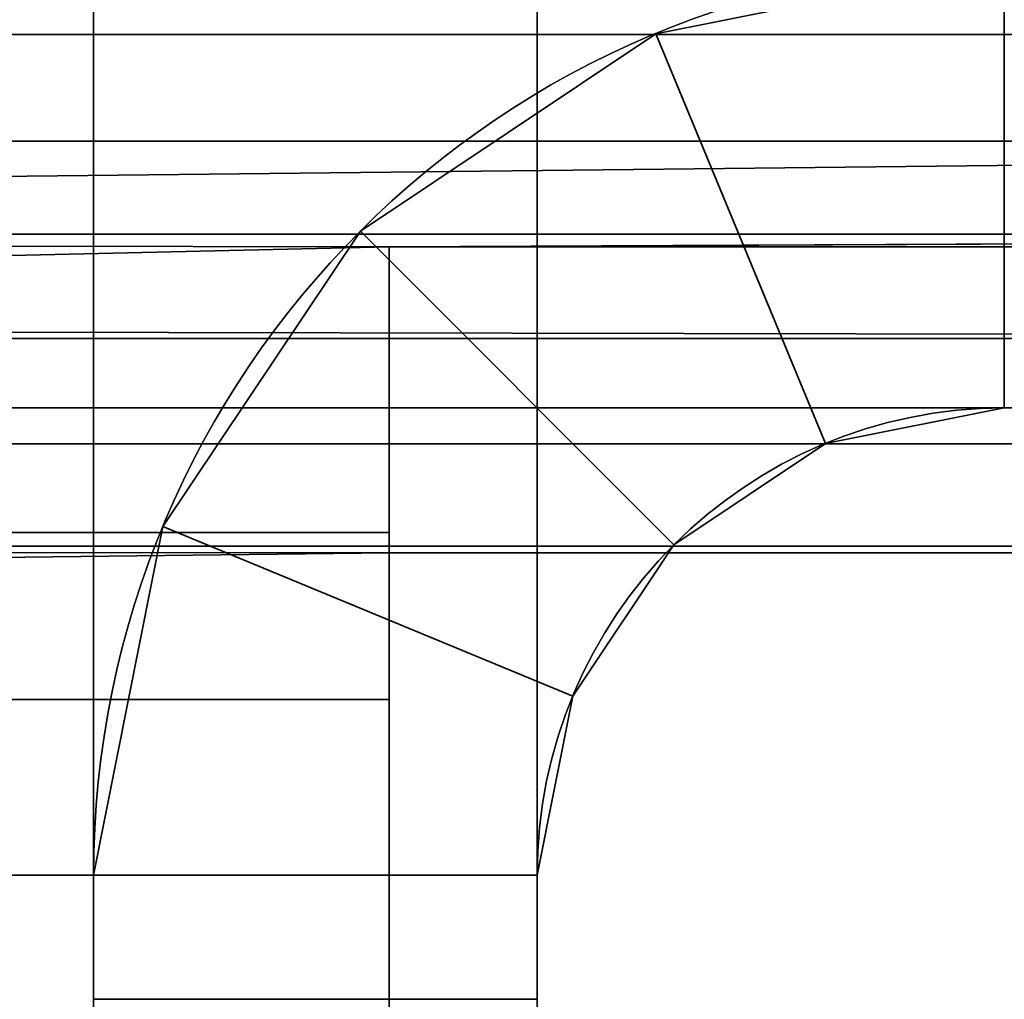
# Model space of a CAD drawing. Header units: millimetres. Extents: x -527 to 5177, y -116 to 161.
# Tile 623 of 656: x 1863.25 to 1866.58, y 25 to 28.31. Entities that reach past the tile are written whole.
import ezdxf

# ---------------------------------------------------------------- set-up
doc = ezdxf.new("R2010")
doc.units = ezdxf.units.MM
doc.layers.add('151', color=7, linetype='Continuous', true_color=0xffffff)

# ---------------------------------------------------------------- blocks, each defined once
blk = doc.blocks.new('UG_SURFACE_119')
at = {"layer": '151', "color": 252, "linetype": 'Continuous', "lineweight": 35}
for points in [[(1640.1666, 28.8, 2020.2501), (1421.8333, 26.8, 2020.2501), (1421.8333, 28.8, 2020.2501), (1875, 74.62, 2020.2501)], [(1808.5001, 28.8, 2020.2501), (1652.1667, 26.8, 2020.2501), (1652.1667, 28.8, 2020.2501), (1875, 74.62, 2020.2501)], [(1820.5, 28.8, 2021.75), (1820.5, 26.8, 2021.75), (1876.5, -26.22, 2021.75), (1876.5, 74.62, 2021.75)], [(1875, 74.62, 2020.2501), (1875, -26.22, 2020.2501), (1820.5, 26.8, 2020.2501), (1820.5, 28.8, 2020.2501)], [(1123.5, -26.22, 2021.75), (1876.5, -26.22, 2021.75), (1253.5, 26.8, 2021.75), (1241.5, 26.8, 2021.75)], [(1875, -26.22, 2020.2501), (1125, -26.22, 2020.2501), (1808.5001, 26.8, 2020.2501), (1820.5, 26.8, 2020.2501)], [(1409.8333, 26.8, 2021.75), (1253.5, 26.8, 2021.75), (1876.5, -26.22, 2021.75)], [(1876.5, -26.22, 2021.75), (1421.8333, 26.8, 2021.75), (1409.8333, 26.8, 2021.75)], [(1640.1666, 26.8, 2021.75), (1421.8333, 26.8, 2021.75), (1876.5, -26.22, 2021.75)], [(1876.5, -26.22, 2021.75), (1652.1667, 26.8, 2021.75), (1640.1666, 26.8, 2021.75)], [(1808.5001, 26.8, 2021.75), (1652.1667, 26.8, 2021.75), (1876.5, -26.22, 2021.75)], [(1876.5, -26.22, 2021.75), (1820.5, 26.8, 2021.75), (1808.5001, 26.8, 2021.75)]]:
    blk.add_3dface(points, dxfattribs=at)
blk = doc.blocks.new('UG_SURFACE_133')
at = {"layer": '151', "color": 41, "linetype": 'Continuous', "lineweight": 35}
for points in [[(1858.65, 23.15, 2003.9001), (1858.65, 141.15, 2003.9001), (1870.5, 141.15, 2015.7499), (1870.5, 115.3, 2015.7499)], [(1858.65, 23.15, 2003.9001), (1870.5, 115.3, 2015.7499), (1863, 31.5, 2008.25)]]:
    blk.add_3dface(points, dxfattribs=at)
blk = doc.blocks.new('UG_SURFACE_143')
at = {"layer": '151', "color": 41, "linetype": 'Continuous', "lineweight": 35}
for points in [[(1858.65, 23.15, -5.75), (1858.65, 141.15, -5.75), (1870.5, 141.15, -5.75), (1870.5, 115.3, -5.75)], [(1858.65, 23.15, -5.75), (1870.5, 115.3, -5.75), (1863, 31.5, -5.75)]]:
    blk.add_3dface(points, dxfattribs=at)
blk = doc.blocks.new('UG_SURFACE_164')
at = {"layer": '151', "color": 252, "linetype": 'Continuous', "lineweight": 35}
for points in [[(1822.7, 27.9021, 2019.3479), (1874, 27.9021, 2019.3479), (1874, 28.9013, 2020.0155), (1822.7, 28.9013, 2020.0155)], [(1822.7, 28.5, 2011.8301), (1874, 28.5, 2011.8301), (1874, 28.2628, 2010.6447), (1822.7, 28.2628, 2010.6447)], [(1822.7, 28.2628, 2010.6447), (1874, 28.2628, 2010.6447), (1874, 27.5876, 2009.6419), (1822.7, 27.5876, 2009.6419)], [(1874, 27.9021, 2019.3479), (1822.7, 27.9021, 2019.3479), (1822.7, 27.3376, 2018.5719)], [(1822.7, 27.3376, 2018.5719), (1874, 27.2345, 2018.3487), (1874, 27.9021, 2019.3479)], [(1822.7, 27.5876, 2009.6419), (1874, 27.5876, 2009.6419), (1864.5, 27.5451, 2009.6006)], [(1864.5, 27.5451, 2009.6006), (1822.7, 26.5785, 2008.9762), (1822.7, 27.5876, 2009.6419)], [(1874, 27.5876, 2009.6419), (1874, 27.5451, 2009.6006), (1864.5, 27.5451, 2009.6006)], [(1864.5, 27.5451, 2009.6006), (1864.5, 26.5785, 2008.9762), (1822.7, 26.5785, 2008.9762)], [(1864.5, 26.5785, 2008.9762), (1864.5, 27.5451, 2009.6006), (1864.5, 26.5102, 2010.6864), (1864.5, 26.0143, 2010.366)], [(1864.5, 26.5102, 2010.6864), (1864.5, 27.5451, 2009.6006), (1874, 27.5451, 2009.6006), (1874, 26.5102, 2010.6864)], [(1822.7, 27.3376, 2018.5719), (1820.2, 27.3376, 2018.5719), (1820.2, 27.2345, 2018.3487), (1874, 27.2345, 2018.3487)], [(1874, 27.2345, 2018.3487), (1820.2, 27.2345, 2018.3487), (1820.2, 27, 2017.17), (1874, 27, 2017.17)], [(1806.3, 27, 2015.1505), (1822.7, 27, 2015.1505), (1874, 27, 2017.17), (1820.2, 27, 2017.17)], [(1822.7, 27, 2015.1505), (1822.7, 27, 2011.8301), (1874, 27, 2011.8301), (1874, 27, 2017.17)], [(1822.7, 26.8783, 2011.2219), (1874, 26.8783, 2011.2219), (1874, 27, 2011.8301), (1822.7, 27, 2011.8301)], [(1822.7, 26.5319, 2010.7076), (1874, 26.5319, 2010.7076), (1874, 26.8783, 2011.2219), (1822.7, 26.8783, 2011.2219)], [(1822.7, 25.42, 2008.75), (1822.7, 26.5785, 2008.9762), (1864.5, 26.5785, 2008.9762), (1864.5, 25.42, 2008.75)], [(1864.5, 25.42, 2008.75), (1864.5, 26.5785, 2008.9762), (1864.5, 26.0143, 2010.366), (1864.5, 25.42, 2010.2501)], [(1864.5, 26.5102, 2010.6864), (1822.7, 26.5319, 2010.7076), (1822.7, 26.0143, 2010.366)], [(1864.5, 26.5102, 2010.6864), (1874, 26.5102, 2010.6864), (1874, 26.5319, 2010.7076), (1822.7, 26.5319, 2010.7076)], [(1822.7, 26.0143, 2010.366), (1864.5, 26.0143, 2010.366), (1864.5, 26.5102, 2010.6864)], [(1864.5, 26.0143, 2010.366), (1822.7, 26.0143, 2010.366), (1822.7, 25.42, 2010.2501), (1864.5, 25.42, 2010.2501)], [(1822.7, 25, 2008.75), (1822.7, 25.42, 2008.75), (1864.5, 25.42, 2008.75), (1864.5, 21.5, 2008.75)], [(1822.7, 25.42, 2010.2501), (1822.7, 25, 2010.2501), (1860, 17, 2010.2501), (1864.5, 21.5, 2010.2501)], [(1864.5, 21.5, 2010.2501), (1864.5, 25.42, 2010.2501), (1822.7, 25.42, 2010.2501)], [(1864.5, 25.42, 2010.2501), (1864.5, 21.5, 2010.2501), (1864.5, 21.5, 2008.75), (1864.5, 25.42, 2008.75)], [(1864.5, 21.5, 2008.75), (1637.9666, 25, 2008.75), (1640.4667, 25, 2008.75)], [(1637.9666, 25, 2008.75), (1864.5, 21.5, 2008.75), (1860, 17, 2008.75)], [(1864.5, 21.5, 2008.75), (1640.4667, 25, 2008.75), (1651.8667, 25, 2008.75)], [(1864.5, 21.5, 2008.75), (1651.8667, 25, 2008.75), (1654.3666, 25, 2008.75)], [(1654.3666, 25, 2008.75), (1806.3, 25, 2008.75), (1864.5, 21.5, 2008.75)], [(1864.5, 21.5, 2008.75), (1806.3, 25, 2008.75), (1808.8, 25, 2008.75)], [(1808.8, 25, 2008.75), (1820.2, 25, 2008.75), (1864.5, 21.5, 2008.75)], [(1820.2, 25, 2008.75), (1822.7, 25, 2008.75), (1864.5, 21.5, 2008.75)]]:
    blk.add_3dface(points, dxfattribs=at)
blk = doc.blocks.new('UG_SURFACE_165')
at = {"layer": '151', "color": 252, "linetype": 'Continuous', "lineweight": 35}
for points in [[(1865, 30, 62.55), (1865, 25, 62.55), (1863.5, 25, 62.55), (1863.5, 30, 62.55)], [(1865, 25, 73.95), (1865, 30, 73.95), (1863.5, 30, 73.95), (1863.5, 25, 73.95)], [(1865, 30, 1933.9499), (1863.5, 30, 1933.9499), (1863.5, 25, 1933.9499), (1865, 25, 1933.9499)], [(1863.5, 30, 1922.55), (1865, 30, 1922.55), (1865, 25, 1922.55), (1863.5, 25, 1922.55)], [(1865, 30, 1623.95), (1863.5, 30, 1623.95), (1863.5, 25, 1623.95), (1865, 25, 1623.95)], [(1865, 30, 1612.55), (1865, 25, 1612.55), (1863.5, 25, 1612.55), (1863.5, 30, 1612.55)], [(1865, 25, 1313.9499), (1865, 30, 1313.9499), (1863.5, 30, 1313.9499), (1863.5, 25, 1313.9499)], [(1865, 30, 1302.55), (1865, 25, 1302.55), (1863.5, 25, 1302.55), (1863.5, 30, 1302.55)], [(1865, 30, 1003.95), (1863.5, 30, 1003.95), (1863.5, 25, 1003.95), (1865, 25, 1003.95)], [(1865, 30, 992.55), (1865, 25, 992.55), (1863.5, 25, 992.55), (1863.5, 30, 992.55)], [(1865, 25, 693.95), (1865, 30, 693.95), (1863.5, 30, 693.95), (1863.5, 25, 693.95)], [(1865, 30, 682.55), (1865, 25, 682.55), (1863.5, 25, 682.55), (1863.5, 30, 682.55)], [(1865, 30, 372.55), (1865, 25, 372.55), (1863.5, 25, 372.55), (1863.5, 30, 372.55)], [(1863.5, 25, 73.95), (1863.5, 30, 62.55), (1863.5, 25, 62.55)], [(1863.5, 25, 73.95), (1863.5, 30, 73.95), (1863.5, 30, 62.55)], [(1863.5, 25, 383.95), (1863.5, 30, 372.55), (1863.5, 25, 372.55)], [(1863.5, 25, 383.95), (1863.5, 30, 383.95), (1863.5, 30, 372.55)], [(1863.5, 25, 693.95), (1863.5, 30, 682.55), (1863.5, 25, 682.55)], [(1863.5, 25, 693.95), (1863.5, 30, 693.95), (1863.5, 30, 682.55)], [(1863.5, 25, 1003.95), (1863.5, 30, 992.55), (1863.5, 25, 992.55)], [(1863.5, 25, 1003.95), (1863.5, 30, 1003.95), (1863.5, 30, 992.55)], [(1863.5, 25, 1313.9499), (1863.5, 30, 1313.9499), (1863.5, 30, 1302.55), (1863.5, 25, 1302.55)], [(1863.5, 25, 1623.95), (1863.5, 30, 1612.55), (1863.5, 25, 1612.55)], [(1863.5, 25, 1623.95), (1863.5, 30, 1623.95), (1863.5, 30, 1612.55)], [(1863.5, 25, 1933.9499), (1863.5, 30, 1933.9499), (1863.5, 30, 1922.55), (1863.5, 25, 1922.55)], [(1865, 30, 383.95), (1863.5, 30, 383.95), (1863.5, 25, 383.95), (1865, 25, 383.95)], [(1865, 25, 1922.55), (1865, 30, 1933.9499), (1865, 25, 1933.9499)], [(1865, 25, 1922.55), (1865, 30, 1922.55), (1865, 30, 1933.9499)], [(1865, 25, 682.55), (1865, 30, 682.55), (1865, 30, 693.95), (1865, 25, 693.95)], [(1865, 25, 1612.55), (1865, 30, 1623.95), (1865, 25, 1623.95)], [(1865, 25, 1612.55), (1865, 30, 1612.55), (1865, 30, 1623.95)], [(1865, 25, 372.55), (1865, 30, 383.95), (1865, 25, 383.95)], [(1865, 25, 372.55), (1865, 30, 372.55), (1865, 30, 383.95)], [(1865, 25, 1302.55), (1865, 30, 1313.9499), (1865, 25, 1313.9499)], [(1865, 25, 1302.55), (1865, 30, 1302.55), (1865, 30, 1313.9499)], [(1865, 25, 62.55), (1865, 30, 73.95), (1865, 25, 73.95)], [(1865, 25, 62.55), (1865, 30, 62.55), (1865, 30, 73.95)], [(1865, 25, 992.55), (1865, 30, 992.55), (1865, 30, 1003.95), (1865, 25, 1003.95)], [(1866.58, 28.5, 2006.2499), (1865.4014, 28.2655, 2006.2499), (1865.9754, 26.8797, 2006.2499), (1866.58, 27, 2006.2499)], [(1866.58, 28.5, 2006.2499), (1866.58, 28.5, 1936.45), (1865.4014, 28.2655, 1936.45), (1865.4014, 28.2655, 2006.2499)], [(1866.58, 27, -5.75), (1865.9754, 26.8797, -5.75), (1865.4014, 28.2655, -5.75), (1866.58, 28.5, -5.75)], [(1866.58, 28.5, 60.05), (1866.58, 28.5, -5.75), (1865.4014, 28.2655, -5.75), (1865.4014, 28.2655, 60.05)], [(1866.58, 28.5, 60.05), (1865.4014, 28.2655, 60.05), (1865.9754, 26.8797, 60.05), (1866.58, 27, 60.05)], [(1866.58, 27, 1936.45), (1865.9754, 26.8797, 1936.45), (1865.4014, 28.2655, 1936.45), (1866.58, 28.5, 1936.45)], [(1866.58, 28.5, 1920.05), (1865.4014, 28.2655, 1920.05), (1865.9754, 26.8797, 1920.05), (1866.58, 27, 1920.05)], [(1866.58, 28.5, 1920.05), (1866.58, 28.5, 1626.4499), (1865.4014, 28.2655, 1626.4499), (1865.4014, 28.2655, 1920.05)], [(1866.58, 27, 1626.4499), (1865.9754, 26.8797, 1626.4499), (1865.4014, 28.2655, 1626.4499), (1866.58, 28.5, 1626.4499)], [(1866.58, 28.5, 1610.05), (1865.4014, 28.2655, 1610.05), (1865.9754, 26.8797, 1610.05), (1866.58, 27, 1610.05)], [(1866.58, 28.5, 1610.05), (1866.58, 28.5, 1316.45), (1865.4014, 28.2655, 1316.45), (1865.4014, 28.2655, 1610.05)], [(1866.58, 27, 1316.45), (1865.9754, 26.8797, 1316.45), (1865.4014, 28.2655, 1316.45), (1866.58, 28.5, 1316.45)], [(1866.58, 28.5, 1300.05), (1865.4014, 28.2655, 1300.05), (1865.9754, 26.8797, 1300.05), (1866.58, 27, 1300.05)], [(1866.58, 28.5, 1300.05), (1866.58, 28.5, 1006.4501), (1865.4014, 28.2655, 1006.4501), (1865.4014, 28.2655, 1300.05)], [(1866.58, 27, 1006.4501), (1865.9754, 26.8797, 1006.4501), (1865.4014, 28.2655, 1006.4501), (1866.58, 28.5, 1006.4501)], [(1866.58, 28.5, 990.05), (1865.4014, 28.2655, 990.05), (1865.9754, 26.8797, 990.05), (1866.58, 27, 990.05)], [(1866.58, 28.5, 990.05), (1866.58, 28.5, 696.45), (1865.4014, 28.2655, 696.45), (1865.4014, 28.2655, 990.05)], [(1866.58, 27, 696.45), (1865.9754, 26.8797, 696.45), (1865.4014, 28.2655, 696.45), (1866.58, 28.5, 696.45)], [(1866.58, 28.5, 680.05), (1865.4014, 28.2655, 680.05), (1865.9754, 26.8797, 680.05), (1866.58, 27, 680.05)], [(1866.58, 28.5, 680.05), (1866.58, 28.5, 386.45), (1865.4014, 28.2655, 386.45), (1865.4014, 28.2655, 680.05)], [(1866.58, 27, 386.45), (1865.9754, 26.8797, 386.45), (1865.4014, 28.2655, 386.45), (1866.58, 28.5, 386.45)], [(1866.58, 28.5, 370.05), (1866.58, 28.5, 76.45), (1865.4014, 28.2655, 76.45), (1865.4014, 28.2655, 370.05)], [(1866.58, 27, 76.45), (1865.9754, 26.8797, 76.45), (1865.4014, 28.2655, 76.45), (1866.58, 28.5, 76.45)], [(1866.58, 28.5, 370.05), (1865.4014, 28.2655, 370.05), (1865.9754, 26.8797, 370.05), (1866.58, 27, 370.05)], [(1865.4628, 26.5372, 2006.2499), (1865.9754, 26.8797, 2006.2499), (1865.4014, 28.2655, 2006.2499), (1864.4021, 27.5979, 2006.2499)], [(1865.4014, 28.2655, 2006.2499), (1865.4014, 28.2655, 1936.45), (1864.4021, 27.5979, 1936.45), (1864.4021, 27.5979, 2006.2499)], [(1864.4021, 27.5979, -5.75), (1865.4014, 28.2655, -5.75), (1865.9754, 26.8797, -5.75), (1865.4628, 26.5372, -5.75)], [(1865.4014, 28.2655, 60.05), (1865.4014, 28.2655, -5.75), (1864.4021, 27.5979, -5.75), (1864.4021, 27.5979, 60.05)], [(1865.4628, 26.5372, 60.05), (1865.9754, 26.8797, 60.05), (1865.4014, 28.2655, 60.05), (1864.4021, 27.5979, 60.05)], [(1864.4021, 27.5979, 1936.45), (1865.4014, 28.2655, 1936.45), (1865.9754, 26.8797, 1936.45), (1865.4628, 26.5372, 1936.45)], [(1865.4628, 26.5372, 1920.05), (1865.9754, 26.8797, 1920.05), (1865.4014, 28.2655, 1920.05), (1864.4021, 27.5979, 1920.05)], [(1865.4014, 28.2655, 1920.05), (1865.4014, 28.2655, 1626.4499), (1864.4021, 27.5979, 1626.4499), (1864.4021, 27.5979, 1920.05)], [(1864.4021, 27.5979, 1626.4499), (1865.4014, 28.2655, 1626.4499), (1865.9754, 26.8797, 1626.4499), (1865.4628, 26.5372, 1626.4499)], [(1865.4628, 26.5372, 1610.05), (1865.9754, 26.8797, 1610.05), (1865.4014, 28.2655, 1610.05), (1864.4021, 27.5979, 1610.05)], [(1865.4014, 28.2655, 1610.05), (1865.4014, 28.2655, 1316.45), (1864.4021, 27.5979, 1316.45), (1864.4021, 27.5979, 1610.05)], [(1864.4021, 27.5979, 1316.45), (1865.4014, 28.2655, 1316.45), (1865.9754, 26.8797, 1316.45), (1865.4628, 26.5372, 1316.45)], [(1865.4628, 26.5372, 1300.05), (1865.9754, 26.8797, 1300.05), (1865.4014, 28.2655, 1300.05), (1864.4021, 27.5979, 1300.05)], [(1865.4014, 28.2655, 1300.05), (1865.4014, 28.2655, 1006.4501), (1864.4021, 27.5979, 1006.4501), (1864.4021, 27.5979, 1300.05)], [(1864.4021, 27.5979, 1006.4501), (1865.4014, 28.2655, 1006.4501), (1865.9754, 26.8797, 1006.4501), (1865.4628, 26.5372, 1006.4501)], [(1865.4628, 26.5372, 990.05), (1865.9754, 26.8797, 990.05), (1865.4014, 28.2655, 990.05), (1864.4021, 27.5979, 990.05)], [(1865.4014, 28.2655, 990.05), (1865.4014, 28.2655, 696.45), (1864.4021, 27.5979, 696.45), (1864.4021, 27.5979, 990.05)], [(1864.4021, 27.5979, 696.45), (1865.4014, 28.2655, 696.45), (1865.9754, 26.8797, 696.45), (1865.4628, 26.5372, 696.45)], [(1865.4628, 26.5372, 680.05), (1865.9754, 26.8797, 680.05), (1865.4014, 28.2655, 680.05), (1864.4021, 27.5979, 680.05)], [(1865.4014, 28.2655, 680.05), (1865.4014, 28.2655, 386.45), (1864.4021, 27.5979, 386.45), (1864.4021, 27.5979, 680.05)], [(1864.4021, 27.5979, 386.45), (1865.4014, 28.2655, 386.45), (1865.9754, 26.8797, 386.45), (1865.4628, 26.5372, 386.45)], [(1865.4014, 28.2655, 370.05), (1865.4014, 28.2655, 76.45), (1864.4021, 27.5979, 76.45), (1864.4021, 27.5979, 370.05)], [(1864.4021, 27.5979, 76.45), (1865.4014, 28.2655, 76.45), (1865.9754, 26.8797, 76.45), (1865.4628, 26.5372, 76.45)], [(1865.4628, 26.5372, 370.05), (1865.9754, 26.8797, 370.05), (1865.4014, 28.2655, 370.05), (1864.4021, 27.5979, 370.05)], [(1864.4021, 27.5979, 2006.2499), (1863.7345, 26.5987, 2006.2499), (1865.1203, 26.0246, 2006.2499), (1865.4628, 26.5372, 2006.2499)], [(1864.4021, 27.5979, 2006.2499), (1864.4021, 27.5979, 1936.45), (1863.7345, 26.5987, 1936.45), (1863.7345, 26.5987, 2006.2499)], [(1865.4628, 26.5372, -5.75), (1865.1203, 26.0246, -5.75), (1863.7345, 26.5987, -5.75), (1864.4021, 27.5979, -5.75)], [(1864.4021, 27.5979, 60.05), (1864.4021, 27.5979, -5.75), (1863.7345, 26.5987, -5.75), (1863.7345, 26.5987, 60.05)], [(1864.4021, 27.5979, 60.05), (1863.7345, 26.5987, 60.05), (1865.1203, 26.0246, 60.05), (1865.4628, 26.5372, 60.05)], [(1865.4628, 26.5372, 1936.45), (1865.1203, 26.0246, 1936.45), (1863.7345, 26.5987, 1936.45), (1864.4021, 27.5979, 1936.45)], [(1864.4021, 27.5979, 1920.05), (1863.7345, 26.5987, 1920.05), (1865.1203, 26.0246, 1920.05), (1865.4628, 26.5372, 1920.05)], [(1864.4021, 27.5979, 1920.05), (1864.4021, 27.5979, 1626.4499), (1863.7345, 26.5987, 1626.4499), (1863.7345, 26.5987, 1920.05)], [(1865.4628, 26.5372, 1626.4499), (1865.1203, 26.0246, 1626.4499), (1863.7345, 26.5987, 1626.4499), (1864.4021, 27.5979, 1626.4499)], [(1864.4021, 27.5979, 1610.05), (1863.7345, 26.5987, 1610.05), (1865.1203, 26.0246, 1610.05), (1865.4628, 26.5372, 1610.05)], [(1864.4021, 27.5979, 1610.05), (1864.4021, 27.5979, 1316.45), (1863.7345, 26.5987, 1316.45), (1863.7345, 26.5987, 1610.05)], [(1865.4628, 26.5372, 1316.45), (1865.1203, 26.0246, 1316.45), (1863.7345, 26.5987, 1316.45), (1864.4021, 27.5979, 1316.45)], [(1864.4021, 27.5979, 1300.05), (1863.7345, 26.5987, 1300.05), (1865.1203, 26.0246, 1300.05), (1865.4628, 26.5372, 1300.05)], [(1864.4021, 27.5979, 1300.05), (1864.4021, 27.5979, 1006.4501), (1863.7345, 26.5987, 1006.4501), (1863.7345, 26.5987, 1300.05)], [(1865.4628, 26.5372, 1006.4501), (1865.1203, 26.0246, 1006.4501), (1863.7345, 26.5987, 1006.4501), (1864.4021, 27.5979, 1006.4501)], [(1864.4021, 27.5979, 990.05), (1863.7345, 26.5987, 990.05), (1865.1203, 26.0246, 990.05), (1865.4628, 26.5372, 990.05)], [(1864.4021, 27.5979, 990.05), (1864.4021, 27.5979, 696.45), (1863.7345, 26.5987, 696.45), (1863.7345, 26.5987, 990.05)], [(1865.4628, 26.5372, 696.45), (1865.1203, 26.0246, 696.45), (1863.7345, 26.5987, 696.45), (1864.4021, 27.5979, 696.45)], [(1864.4021, 27.5979, 680.05), (1863.7345, 26.5987, 680.05), (1865.1203, 26.0246, 680.05), (1865.4628, 26.5372, 680.05)], [(1864.4021, 27.5979, 680.05), (1864.4021, 27.5979, 386.45), (1863.7345, 26.5987, 386.45), (1863.7345, 26.5987, 680.05)], [(1865.4628, 26.5372, 386.45), (1865.1203, 26.0246, 386.45), (1863.7345, 26.5987, 386.45), (1864.4021, 27.5979, 386.45)], [(1864.4021, 27.5979, 370.05), (1864.4021, 27.5979, 76.45), (1863.7345, 26.5987, 76.45), (1863.7345, 26.5987, 370.05)], [(1865.4628, 26.5372, 76.45), (1865.1203, 26.0246, 76.45), (1863.7345, 26.5987, 76.45), (1864.4021, 27.5979, 76.45)], [(1864.4021, 27.5979, 370.05), (1863.7345, 26.5987, 370.05), (1865.1203, 26.0246, 370.05), (1865.4628, 26.5372, 370.05)], [(1865.9754, 26.8797, 2006.2499), (1865.9754, 26.8797, 1936.45), (1866.58, 27, 1936.45), (1866.58, 27, 2006.2499)], [(1865.9754, 26.8797, 60.05), (1865.9754, 26.8797, -5.75), (1866.58, 27, -5.75), (1866.58, 27, 60.05)], [(1865.9754, 26.8797, 1920.05), (1865.9754, 26.8797, 1626.4499), (1866.58, 27, 1626.4499), (1866.58, 27, 1920.05)], [(1865.9754, 26.8797, 1610.05), (1865.9754, 26.8797, 1316.45), (1866.58, 27, 1316.45), (1866.58, 27, 1610.05)], [(1865.9754, 26.8797, 1300.05), (1865.9754, 26.8797, 1006.4501), (1866.58, 27, 1006.4501), (1866.58, 27, 1300.05)], [(1865.9754, 26.8797, 990.05), (1865.9754, 26.8797, 696.45), (1866.58, 27, 696.45), (1866.58, 27, 990.05)], [(1865.9754, 26.8797, 680.05), (1865.9754, 26.8797, 386.45), (1866.58, 27, 386.45), (1866.58, 27, 680.05)], [(1865.9754, 26.8797, 370.05), (1865.9754, 26.8797, 76.45), (1866.58, 27, 76.45), (1866.58, 27, 370.05)], [(1865.4628, 26.5372, 2006.2499), (1865.4628, 26.5372, 1936.45), (1865.9754, 26.8797, 1936.45), (1865.9754, 26.8797, 2006.2499)], [(1865.4628, 26.5372, 60.05), (1865.4628, 26.5372, -5.75), (1865.9754, 26.8797, -5.75), (1865.9754, 26.8797, 60.05)], [(1865.4628, 26.5372, 1920.05), (1865.4628, 26.5372, 1626.4499), (1865.9754, 26.8797, 1626.4499), (1865.9754, 26.8797, 1920.05)], [(1865.4628, 26.5372, 1610.05), (1865.4628, 26.5372, 1316.45), (1865.9754, 26.8797, 1316.45), (1865.9754, 26.8797, 1610.05)], [(1865.4628, 26.5372, 1300.05), (1865.4628, 26.5372, 1006.4501), (1865.9754, 26.8797, 1006.4501), (1865.9754, 26.8797, 1300.05)], [(1865.4628, 26.5372, 990.05), (1865.4628, 26.5372, 696.45), (1865.9754, 26.8797, 696.45), (1865.9754, 26.8797, 990.05)], [(1865.4628, 26.5372, 680.05), (1865.4628, 26.5372, 386.45), (1865.9754, 26.8797, 386.45), (1865.9754, 26.8797, 680.05)], [(1865.4628, 26.5372, 370.05), (1865.4628, 26.5372, 76.45), (1865.9754, 26.8797, 76.45), (1865.9754, 26.8797, 370.05)], [(1865, 25.42, 2006.2499), (1865.1203, 26.0246, 2006.2499), (1863.7345, 26.5987, 2006.2499), (1863.5, 25.42, 2006.2499)], [(1863.7345, 26.5987, 2006.2499), (1863.7345, 26.5987, 1936.45), (1863.5, 25.42, 1936.45), (1863.5, 25.42, 2006.2499)], [(1863.5, 25.42, -5.75), (1863.7345, 26.5987, -5.75), (1865.1203, 26.0246, -5.75), (1865, 25.42, -5.75)], [(1863.7345, 26.5987, 60.05), (1863.7345, 26.5987, -5.75), (1863.5, 25.42, -5.75), (1863.5, 25.42, 60.05)], [(1865, 25.42, 60.05), (1865.1203, 26.0246, 60.05), (1863.7345, 26.5987, 60.05), (1863.5, 25.42, 60.05)], [(1863.5, 25.42, 1936.45), (1863.7345, 26.5987, 1936.45), (1865.1203, 26.0246, 1936.45), (1865, 25.42, 1936.45)], [(1865, 25.42, 1920.05), (1865.1203, 26.0246, 1920.05), (1863.7345, 26.5987, 1920.05), (1863.5, 25.42, 1920.05)], [(1863.7345, 26.5987, 1920.05), (1863.7345, 26.5987, 1626.4499), (1863.5, 25.42, 1626.4499), (1863.5, 25.42, 1920.05)], [(1863.5, 25.42, 1626.4499), (1863.7345, 26.5987, 1626.4499), (1865.1203, 26.0246, 1626.4499), (1865, 25.42, 1626.4499)], [(1865, 25.42, 1610.05), (1865.1203, 26.0246, 1610.05), (1863.7345, 26.5987, 1610.05), (1863.5, 25.42, 1610.05)], [(1863.7345, 26.5987, 1610.05), (1863.7345, 26.5987, 1316.45), (1863.5, 25.42, 1316.45), (1863.5, 25.42, 1610.05)], [(1863.5, 25.42, 1316.45), (1863.7345, 26.5987, 1316.45), (1865.1203, 26.0246, 1316.45), (1865, 25.42, 1316.45)], [(1865, 25.42, 1300.05), (1865.1203, 26.0246, 1300.05), (1863.7345, 26.5987, 1300.05), (1863.5, 25.42, 1300.05)], [(1863.7345, 26.5987, 1300.05), (1863.7345, 26.5987, 1006.4501), (1863.5, 25.42, 1006.4501), (1863.5, 25.42, 1300.05)], [(1863.5, 25.42, 1006.4501), (1863.7345, 26.5987, 1006.4501), (1865.1203, 26.0246, 1006.4501), (1865, 25.42, 1006.4501)], [(1865, 25.42, 990.05), (1865.1203, 26.0246, 990.05), (1863.7345, 26.5987, 990.05), (1863.5, 25.42, 990.05)], [(1863.7345, 26.5987, 990.05), (1863.7345, 26.5987, 696.45), (1863.5, 25.42, 696.45), (1863.5, 25.42, 990.05)], [(1863.5, 25.42, 696.45), (1863.7345, 26.5987, 696.45), (1865.1203, 26.0246, 696.45), (1865, 25.42, 696.45)], [(1865, 25.42, 680.05), (1865.1203, 26.0246, 680.05), (1863.7345, 26.5987, 680.05), (1863.5, 25.42, 680.05)], [(1863.7345, 26.5987, 680.05), (1863.7345, 26.5987, 386.45), (1863.5, 25.42, 386.45), (1863.5, 25.42, 680.05)], [(1863.5, 25.42, 386.45), (1863.7345, 26.5987, 386.45), (1865.1203, 26.0246, 386.45), (1865, 25.42, 386.45)], [(1863.7345, 26.5987, 370.05), (1863.7345, 26.5987, 76.45), (1863.5, 25.42, 76.45), (1863.5, 25.42, 370.05)], [(1863.5, 25.42, 76.45), (1863.7345, 26.5987, 76.45), (1865.1203, 26.0246, 76.45), (1865, 25.42, 76.45)], [(1865, 25.42, 370.05), (1865.1203, 26.0246, 370.05), (1863.7345, 26.5987, 370.05), (1863.5, 25.42, 370.05)], [(1865.1203, 26.0246, 2006.2499), (1865.1203, 26.0246, 1936.45), (1865.4628, 26.5372, 1936.45), (1865.4628, 26.5372, 2006.2499)], [(1865.1203, 26.0246, 60.05), (1865.1203, 26.0246, -5.75), (1865.4628, 26.5372, -5.75), (1865.4628, 26.5372, 60.05)], [(1865.1203, 26.0246, 1920.05), (1865.1203, 26.0246, 1626.4499), (1865.4628, 26.5372, 1626.4499), (1865.4628, 26.5372, 1920.05)], [(1865.1203, 26.0246, 1610.05), (1865.1203, 26.0246, 1316.45), (1865.4628, 26.5372, 1316.45), (1865.4628, 26.5372, 1610.05)], [(1865.1203, 26.0246, 1300.05), (1865.1203, 26.0246, 1006.4501), (1865.4628, 26.5372, 1006.4501), (1865.4628, 26.5372, 1300.05)], [(1865.1203, 26.0246, 990.05), (1865.1203, 26.0246, 696.45), (1865.4628, 26.5372, 696.45), (1865.4628, 26.5372, 990.05)], [(1865.1203, 26.0246, 680.05), (1865.1203, 26.0246, 386.45), (1865.4628, 26.5372, 386.45), (1865.4628, 26.5372, 680.05)], [(1865.1203, 26.0246, 370.05), (1865.1203, 26.0246, 76.45), (1865.4628, 26.5372, 76.45), (1865.4628, 26.5372, 370.05)], [(1865, 25.42, 2006.2499), (1865, 25.42, 1936.45), (1865.1203, 26.0246, 1936.45), (1865.1203, 26.0246, 2006.2499)], [(1865, 25.42, 60.05), (1865, 25.42, -5.75), (1865.1203, 26.0246, -5.75), (1865.1203, 26.0246, 60.05)], [(1865, 25.42, 1920.05), (1865, 25.42, 1626.4499), (1865.1203, 26.0246, 1626.4499), (1865.1203, 26.0246, 1920.05)], [(1865, 25.42, 1610.05), (1865, 25.42, 1316.45), (1865.1203, 26.0246, 1316.45), (1865.1203, 26.0246, 1610.05)], [(1865, 25.42, 1300.05), (1865, 25.42, 1006.4501), (1865.1203, 26.0246, 1006.4501), (1865.1203, 26.0246, 1300.05)], [(1865, 25.42, 990.05), (1865, 25.42, 696.45), (1865.1203, 26.0246, 696.45), (1865.1203, 26.0246, 990.05)], [(1865, 25.42, 680.05), (1865, 25.42, 386.45), (1865.1203, 26.0246, 386.45), (1865.1203, 26.0246, 680.05)], [(1865, 25.42, 370.05), (1865, 25.42, 76.45), (1865.1203, 26.0246, 76.45), (1865.1203, 26.0246, 370.05)], [(1863.5, 25.42, 2006.2499), (1863.5, 17, 2006.2499), (1865, 17, 2006.2499), (1865, 25.42, 2006.2499)], [(1865, 25.42, -5.75), (1865, 17, -5.75), (1863.5, 17, -5.75), (1863.5, 25.42, -5.75)], [(1863.5, 25.42, 60.05), (1863.5, 25, 60.05), (1865, 25, 60.05), (1865, 25.42, 60.05)], [(1865, 25.42, 1936.45), (1865, 25, 1936.45), (1863.5, 25, 1936.45), (1863.5, 25.42, 1936.45)], [(1863.5, 25.42, 1920.05), (1863.5, 25, 1920.05), (1865, 25, 1920.05), (1865, 25.42, 1920.05)], [(1865, 25.42, 1626.4499), (1865, 25, 1626.4499), (1863.5, 25, 1626.4499), (1863.5, 25.42, 1626.4499)], [(1863.5, 25.42, 1610.05), (1863.5, 25, 1610.05), (1865, 25, 1610.05), (1865, 25.42, 1610.05)], [(1865, 25.42, 1316.45), (1865, 25, 1316.45), (1863.5, 25, 1316.45), (1863.5, 25.42, 1316.45)], [(1863.5, 25.42, 1300.05), (1863.5, 25, 1300.05), (1865, 25, 1300.05), (1865, 25.42, 1300.05)], [(1865, 25.42, 1006.4501), (1865, 25, 1006.4501), (1863.5, 25, 1006.4501), (1863.5, 25.42, 1006.4501)], [(1863.5, 25.42, 990.05), (1863.5, 25, 990.05), (1865, 25, 990.05), (1865, 25.42, 990.05)], [(1865, 25.42, 696.45), (1865, 25, 696.45), (1863.5, 25, 696.45), (1863.5, 25.42, 696.45)], [(1863.5, 25.42, 680.05), (1863.5, 25, 680.05), (1865, 25, 680.05), (1865, 25.42, 680.05)], [(1865, 25.42, 386.45), (1865, 25, 386.45), (1863.5, 25, 386.45), (1863.5, 25.42, 386.45)], [(1865, 25.42, 76.45), (1865, 25, 76.45), (1863.5, 25, 76.45), (1863.5, 25.42, 76.45)], [(1863.5, 25.42, 370.05), (1863.5, 25, 370.05), (1865, 25, 370.05), (1865, 25.42, 370.05)], [(1863.5, 25, 60.05), (1863.5, 25.42, 60.05), (1863.5, 25.42, -5.75), (1863.5, 17, -5.75)], [(1863.5, 25, 370.05), (1863.5, 25.42, 76.45), (1863.5, 25, 76.45)], [(1863.5, 25, 370.05), (1863.5, 25.42, 370.05), (1863.5, 25.42, 76.45)], [(1863.5, 25, 680.05), (1863.5, 25.42, 386.45), (1863.5, 25, 386.45)], [(1863.5, 25, 680.05), (1863.5, 25.42, 680.05), (1863.5, 25.42, 386.45)], [(1863.5, 25, 990.05), (1863.5, 25.42, 696.45), (1863.5, 25, 696.45)], [(1863.5, 25, 1300.05), (1863.5, 25.42, 1006.4501), (1863.5, 25, 1006.4501)], [(1863.5, 25, 990.05), (1863.5, 25.42, 990.05), (1863.5, 25.42, 696.45)], [(1863.5, 25, 1300.05), (1863.5, 25.42, 1300.05), (1863.5, 25.42, 1006.4501)], [(1863.5, 25, 1610.05), (1863.5, 25.42, 1316.45), (1863.5, 17, 2006.2499)], [(1863.5, 25.42, 1316.45), (1863.5, 25, 1316.45), (1863.5, 17, 2006.2499)], [(1863.5, 25, 1610.05), (1863.5, 25.42, 1610.05), (1863.5, 25.42, 1316.45)], [(1863.5, 25, 1920.05), (1863.5, 25.42, 1626.4499), (1863.5, 17, 2006.2499)], [(1863.5, 25.42, 1626.4499), (1863.5, 25, 1626.4499), (1863.5, 17, 2006.2499)], [(1863.5, 25, 1920.05), (1863.5, 25.42, 1920.05), (1863.5, 25.42, 1626.4499)], [(1863.5, 17, 2006.2499), (1863.5, 25.42, 2006.2499), (1863.5, 25.42, 1936.45), (1863.5, 25, 1936.45)], [(1865, 25, 696.45), (1865, 25.42, 990.05), (1865, 25, 990.05)], [(1865, 25, 696.45), (1865, 25.42, 696.45), (1865, 25.42, 990.05)], [(1865, 25, 1936.45), (1865, 25.42, 1936.45), (1865, 25.42, 2006.2499), (1865, 17, 2006.2499)], [(1865, 25, 1626.4499), (1865, 25.42, 1920.05), (1865, 25, 1920.05)], [(1865, 25, 386.45), (1865, 25.42, 680.05), (1865, 17, -5.75)], [(1865, 25.42, 680.05), (1865, 25, 680.05), (1865, 17, -5.75)], [(1865, 25, 1626.4499), (1865, 25.42, 1626.4499), (1865, 25.42, 1920.05)], [(1865, 25, 1316.45), (1865, 25.42, 1610.05), (1865, 25, 1610.05)], [(1865, 25, 386.45), (1865, 25.42, 386.45), (1865, 25.42, 680.05)], [(1865, 25, 1006.4501), (1865, 25.42, 1300.05), (1865, 25, 1300.05)], [(1865, 25, 76.45), (1865, 25.42, 370.05), (1865, 17, -5.75)], [(1865, 25.42, 370.05), (1865, 25, 370.05), (1865, 17, -5.75)], [(1865, 25, 1316.45), (1865, 25.42, 1316.45), (1865, 25.42, 1610.05)], [(1865, 25, 76.45), (1865, 25.42, 76.45), (1865, 25.42, 370.05)], [(1865, 25, 1006.4501), (1865, 25.42, 1006.4501), (1865, 25.42, 1300.05)], [(1865, 17, -5.75), (1865, 25.42, -5.75), (1865, 25.42, 60.05), (1865, 25, 60.05)], [(1863.5, 25, 60.05), (1863.5, 25, 62.55), (1865, 25, 62.55), (1865, 25, 60.05)], [(1863.5, 25, 73.95), (1863.5, 25, 76.45), (1865, 25, 76.45), (1865, 25, 73.95)], [(1863.5, 25, 1933.9499), (1863.5, 25, 1936.45), (1865, 25, 1936.45), (1865, 25, 1933.9499)], [(1863.5, 25, 1920.05), (1863.5, 25, 1922.55), (1865, 25, 1922.55), (1865, 25, 1920.05)], [(1863.5, 25, 1623.95), (1863.5, 25, 1626.4499), (1865, 25, 1626.4499), (1865, 25, 1623.95)], [(1863.5, 25, 1610.05), (1863.5, 25, 1612.55), (1865, 25, 1612.55), (1865, 25, 1610.05)], [(1863.5, 25, 1313.9499), (1863.5, 25, 1316.45), (1865, 25, 1316.45), (1865, 25, 1313.9499)], [(1863.5, 25, 1300.05), (1863.5, 25, 1302.55), (1865, 25, 1302.55), (1865, 25, 1300.05)], [(1863.5, 25, 1003.95), (1863.5, 25, 1006.4501), (1865, 25, 1006.4501), (1865, 25, 1003.95)], [(1863.5, 25, 990.05), (1863.5, 25, 992.55), (1865, 25, 992.55), (1865, 25, 990.05)], [(1863.5, 25, 693.95), (1863.5, 25, 696.45), (1865, 25, 696.45), (1865, 25, 693.95)], [(1863.5, 25, 680.05), (1863.5, 25, 682.55), (1865, 25, 682.55), (1865, 25, 680.05)], [(1863.5, 25, 370.05), (1863.5, 25, 372.55), (1865, 25, 372.55), (1865, 25, 370.05)], [(1863.5, 17, -5.75), (1863.5, 25, 76.45), (1863.5, 25, 73.95)], [(1863.5, 25, 73.95), (1863.5, 25, 62.55), (1863.5, 17, -5.75)], [(1863.5, 25, 62.55), (1863.5, 25, 60.05), (1863.5, 17, -5.75)], [(1863.5, 17, -5.75), (1863.5, 25, 372.55), (1863.5, 25, 370.05)], [(1863.5, 17, -5.75), (1863.5, 25, 383.95), (1863.5, 25, 372.55)], [(1863.5, 25, 370.05), (1863.5, 25, 76.45), (1863.5, 17, -5.75)], [(1863.5, 17, -5.75), (1863.5, 25, 386.45), (1863.5, 25, 383.95)], [(1863.5, 17, -5.75), (1863.5, 25, 682.55), (1863.5, 25, 680.05)], [(1863.5, 17, -5.75), (1863.5, 25, 992.55), (1863.5, 25, 990.05)], [(1863.5, 17, -5.75), (1863.5, 25, 693.95), (1863.5, 25, 682.55)], [(1863.5, 25, 680.05), (1863.5, 25, 386.45), (1863.5, 17, -5.75)], [(1863.5, 17, -5.75), (1863.5, 25, 1003.95), (1863.5, 25, 992.55)], [(1863.5, 25, 990.05), (1863.5, 25, 696.45), (1863.5, 17, -5.75)], [(1863.5, 17, -5.75), (1863.5, 25, 696.45), (1863.5, 25, 693.95)], [(1863.5, 17, -5.75), (1863.5, 25, 1006.4501), (1863.5, 25, 1003.95)], [(1863.5, 17, -5.75), (1863.5, 25, 1300.05), (1863.5, 25, 1006.4501)], [(1863.5, 17, -5.75), (1863.5, 25, 1302.55), (1863.5, 25, 1300.05)], [(1863.5, 17, -5.75), (1863.5, 25, 1313.9499), (1863.5, 25, 1302.55)], [(1863.5, 17, 2006.2499), (1863.5, 25, 1623.95), (1863.5, 25, 1612.55)], [(1863.5, 17, 2006.2499), (1863.5, 25, 1626.4499), (1863.5, 25, 1623.95)], [(1863.5, 25, 1612.55), (1863.5, 25, 1610.05), (1863.5, 17, 2006.2499)], [(1863.5, 17, -5.75), (1863.5, 17, 2006.2499), (1863.5, 25, 1316.45), (1863.5, 25, 1313.9499)], [(1863.5, 17, 2006.2499), (1863.5, 25, 1922.55), (1863.5, 25, 1920.05)], [(1863.5, 17, 2006.2499), (1863.5, 25, 1936.45), (1863.5, 25, 1933.9499)], [(1863.5, 25, 1933.9499), (1863.5, 25, 1922.55), (1863.5, 17, 2006.2499)], [(1863.5, 25, 383.95), (1863.5, 25, 386.45), (1865, 25, 386.45), (1865, 25, 383.95)], [(1865, 17, 2006.2499), (1865, 25, 693.95), (1865, 25, 696.45)], [(1865, 17, 2006.2499), (1865, 25, 1920.05), (1865, 25, 1922.55)], [(1865, 17, 2006.2499), (1865, 25, 682.55), (1865, 25, 693.95)], [(1865, 25, 696.45), (1865, 25, 990.05), (1865, 17, 2006.2499)], [(1865, 25, 1922.55), (1865, 25, 1933.9499), (1865, 17, 2006.2499)], [(1865, 25, 1933.9499), (1865, 25, 1936.45), (1865, 17, 2006.2499)], [(1865, 17, 2006.2499), (1865, 25, 1623.95), (1865, 25, 1626.4499)], [(1865, 17, 2006.2499), (1865, 25, 1313.9499), (1865, 25, 1316.45)], [(1865, 25, 990.05), (1865, 25, 992.55), (1865, 17, 2006.2499)], [(1865, 17, 2006.2499), (1865, 25, 1612.55), (1865, 25, 1623.95)], [(1865, 25, 1626.4499), (1865, 25, 1920.05), (1865, 17, 2006.2499)], [(1865, 17, 2006.2499), (1865, 25, 1302.55), (1865, 25, 1313.9499)], [(1865, 25, 1316.45), (1865, 25, 1610.05), (1865, 17, 2006.2499)], [(1865, 17, -5.75), (1865, 25, 372.55), (1865, 25, 383.95)], [(1865, 17, 2006.2499), (1865, 25, 1610.05), (1865, 25, 1612.55)], [(1865, 17, 2006.2499), (1865, 25, 1300.05), (1865, 25, 1302.55)], [(1865, 17, -5.75), (1865, 25, 370.05), (1865, 25, 372.55)], [(1865, 25, 383.95), (1865, 25, 386.45), (1865, 17, -5.75)], [(1865, 17, 2006.2499), (1865, 25, 1006.4501), (1865, 25, 1300.05)], [(1865, 17, 2006.2499), (1865, 25, 1003.95), (1865, 25, 1006.4501)], [(1865, 17, 2006.2499), (1865, 17, -5.75), (1865, 25, 680.05), (1865, 25, 682.55)], [(1865, 17, 2006.2499), (1865, 25, 992.55), (1865, 25, 1003.95)], [(1865, 17, -5.75), (1865, 25, 73.95), (1865, 25, 76.45)], [(1865, 17, -5.75), (1865, 25, 60.05), (1865, 25, 62.55)], [(1865, 25, 62.55), (1865, 25, 73.95), (1865, 17, -5.75)]]:
    blk.add_3dface(points, dxfattribs=at)
blk = doc.blocks.new('UG_SURFACE_186')
at = {"layer": '151', "color": 252, "linetype": 'Continuous', "lineweight": 35}
for points in [[(2076.9999, -9.3, 2212.25), (2076.9999, 142.4, 2212.25), (923, 142.4, 2212.25), (923, -9.3, 2212.25)], [(1073, -9.3, 2062.2499), (1073, 142.4, 2062.2499), (1927, 142.4, 2062.2499), (1927, -9.3, 2062.2499)]]:
    blk.add_3dface(points, dxfattribs=at)

msp = doc.modelspace()

# ---------------------------------------------------------------- linework, layer by layer
at = {"layer": '151', "color": 251, "linetype": 'Continuous', "lineweight": -3, "true_color": 0x636466}
for p, q in [((1863.5, 30, 693.95), (1863.5, 25, 693.95)), ((1863.5, 30, 1003.95), (1863.5, 25, 1003.95)), ((1863.5, 25, 372.55), (1863.5, 30, 372.55)), ((1863.5, 30, 1623.95), (1863.5, 25, 1623.95)), ((1863.5, 30, 73.95), (1863.5, 25, 73.95)), ((1863.5, 25, 992.55), (1863.5, 30, 992.55)), ((1863.5, 25, 1302.55), (1863.5, 30, 1302.55)), ((1863.5, 25, 1612.55), (1863.5, 30, 1612.55)), ((1863.5, 25, 62.55), (1863.5, 30, 62.55)), ((1863.5, 30, 1933.95), (1863.5, 25, 1933.95)), ((1863.5, 25, 682.55), (1863.5, 30, 682.55)), ((1863.5, 30, 1313.95), (1863.5, 25, 1313.95)), ((1863.5, 25, 1922.55), (1863.5, 30, 1922.55)), ((1863.5, 30, 383.95), (1863.5, 25, 383.95)), ((1865, 30, 1623.95), (1865, 25, 1623.95)), ((1865, 25, 682.55), (1865, 30, 682.55)), ((1865, 25, 1933.95), (1865, 30, 1933.95)), ((1865, 25, 372.55), (1865, 30, 372.55)), ((1865, 25, 1302.55), (1865, 30, 1302.55)), ((1865, 30, 1922.55), (1865, 25, 1922.55)), ((1865, 30, 73.95), (1865, 25, 73.95)), ((1865, 30, 1003.95), (1865, 25, 1003.95)), ((1865, 25, 1612.55), (1865, 30, 1612.55)), ((1865, 30, 693.95), (1865, 25, 693.95)), ((1865, 30, 383.95), (1865, 25, 383.95)), ((1865, 30, 1313.95), (1865, 25, 1313.95)), ((1865, 25, 992.55), (1865, 30, 992.55)), ((1865, 25, 62.55), (1865, 30, 62.55)), ((1874, 27.5451, 2009.6006), (1864.5, 27.5451, 2009.6006)), ((1864.5, 26.5102, 2010.6863), (1864.5, 27.5451, 2009.6006)), ((1874, 27, 2017.17), (1820.2, 27, 2017.17)), ((1874, 27, 2011.83), (1822.7, 27, 2011.83)), ((1866.58, 27, 1316.45), (1869.9006, 27, 1316.45)), ((1866.58, 27, 386.45), (1866.58, 27, 680.05)), ((1869.9006, 27, 680.05), (1866.58, 27, 680.05)), ((1866.58, 27, 76.45), (1869.9006, 27, 76.45)), ((1866.58, 27, 2006.25), (1871.92, 27, 2006.25)), ((1866.58, 27, 1936.45), (1866.58, 27, 2006.25)), ((1866.58, 27, 76.45), (1866.58, 27, 370.05)), ((1866.58, 27, 1920.05), (1869.9006, 27, 1920.05)), ((1869.9006, 27, 1006.45), (1866.58, 27, 1006.45)), ((1869.9006, 27, 1626.45), (1866.58, 27, 1626.45)), ((1866.58, 27, -5.75), (1866.58, 27, 60.05)), ((1869.9006, 27, 386.45), (1866.58, 27, 386.45)), ((1866.58, 27, 696.45), (1869.9006, 27, 696.45)), ((1869.9006, 27, 1300.05), (1866.58, 27, 1300.05)), ((1866.58, 27, 1626.45), (1866.58, 27, 1920.05)), ((1866.58, 27, 1316.45), (1866.58, 27, 1610.05)), ((1866.58, 27, 370.05), (1869.9006, 27, 370.05)), ((1869.9006, 27, 1936.45), (1866.58, 27, 1936.45)), ((1866.58, 27, 1006.45), (1866.58, 27, 1300.05)), ((1869.9006, 27, 60.05), (1866.58, 27, 60.05)), ((1866.58, 27, 990.05), (1869.9006, 27, 990.05)), ((1866.58, 27, 696.45), (1866.58, 27, 990.05)), ((1866.58, 27, 1610.05), (1869.9006, 27, 1610.05)), ((1866.58, 27, -5.75), (1871.92, 27, -5.75)), ((1874, 26.5102, 2010.6863), (1864.5, 26.5102, 2010.6863)), ((1864.5, 25.42, 2010.25), (1822.7, 25.42, 2010.25)), ((1864.5, 25.42, 2008.75), (1822.7, 25.42, 2008.75)), ((1863.5, 25.42, 1626.45), (1863.5, 25.42, 1920.05)), ((1863.5, 25.42, 990.05), (1863.5, 25, 990.05)), ((1863.5, 25, 1316.45), (1863.5, 25.42, 1316.45)), ((1863.5, 25.42, -5.75), (1863.5, 25.42, 60.05)), ((1863.5, 25, 1006.45), (1863.5, 25.42, 1006.45)), ((1863.5, 25.42, 1316.45), (1863.5, 25.42, 1610.05)), ((1863.5, 25.42, 680.05), (1863.5, 25, 680.05)), ((1863.5, 25.42, 1920.05), (1863.5, 25, 1920.05)), ((1863.5, 25.42, 1006.45), (1863.5, 25.42, 1300.05)), ((1863.5, 25, 696.45), (1863.5, 25.42, 696.45)), ((1863.5, 25.42, 370.05), (1863.5, 25, 370.05)), ((1863.5, 25.42, 696.45), (1863.5, 25.42, 990.05)), ((1863.5, 25, 1626.45), (1863.5, 25.42, 1626.45)), ((1863.5, 17, 2006.25), (1863.5, 25.42, 2006.25)), ((1863.5, 25.42, 386.45), (1863.5, 25.42, 680.05)), ((1863.5, 25.42, 60.05), (1863.5, 25, 60.05)), ((1863.5, 25, 386.45), (1863.5, 25.42, 386.45)), ((1863.5, 25.42, 1610.05), (1863.5, 25, 1610.05)), ((1863.5, 25, 1936.45), (1863.5, 25.42, 1936.45)), ((1863.5, 25.42, 1936.45), (1863.5, 25.42, 2006.25)), ((1863.5, 17, -5.75), (1863.5, 25.42, -5.75)), ((1863.5, 25.42, 76.45), (1863.5, 25.42, 370.05)), ((1863.5, 25, 76.45), (1863.5, 25.42, 76.45)), ((1863.5, 25.42, 1300.05), (1863.5, 25, 1300.05)), ((1864.5, 21.5, 2008.75), (1864.5, 25.42, 2008.75)), ((1864.5, 25.42, 2010.25), (1864.5, 21.5, 2010.25)), ((1865, 25, 1920.05), (1865, 25.42, 1920.05)), ((1865, 25, 1006.45), (1865, 25.42, 1006.45)), ((1865, 25.42, 1316.45), (1865, 25.42, 1610.05)), ((1865, 25.42, 1610.05), (1865, 25, 1610.05)), ((1865, 25.42, 990.05), (1865, 25, 990.05)), ((1865, 25.42, 1006.45), (1865, 25.42, 1300.05)), ((1865, 25, 386.45), (1865, 25.42, 386.45)), ((1865, 25, 1316.45), (1865, 25.42, 1316.45)), ((1865, 17, -5.75), (1865, 25.42, -5.75)), ((1865, 25.42, 1936.45), (1865, 25, 1936.45)), ((1865, 25.42, -5.75), (1865, 25.42, 60.05)), ((1865, 25.42, 696.45), (1865, 25.42, 990.05)), ((1865, 17, 2006.25), (1865, 25.42, 2006.25)), ((1865, 25, 76.45), (1865, 25.42, 76.45)), ((1865, 25.42, 370.05), (1865, 25, 370.05)), ((1865, 25.42, 386.45), (1865, 25.42, 680.05)), ((1865, 25.42, 680.05), (1865, 25, 680.05)), ((1865, 25.42, 60.05), (1865, 25, 60.05)), ((1865, 25.42, 1936.45), (1865, 25.42, 2006.25)), ((1865, 25, 1626.45), (1865, 25.42, 1626.45)), ((1865, 25.42, 76.45), (1865, 25.42, 370.05)), ((1865, 25.42, 1300.05), (1865, 25, 1300.05)), ((1865, 25, 696.45), (1865, 25.42, 696.45)), ((1865, 25.42, 1626.45), (1865, 25.42, 1920.05)), ((1863.5, 25, 73.95), (1863.5, 25, 76.45)), ((1865, 25, 1006.45), (1863.5, 25, 1006.45)), ((1865, 25, 60.05), (1863.5, 25, 60.05)), ((1863.5, 25, 1933.95), (1863.5, 25, 1936.45)), ((1865, 25, 1316.45), (1863.5, 25, 1316.45)), ((1865, 25, 370.05), (1863.5, 25, 370.05)), ((1865, 25, 76.45), (1863.5, 25, 76.45)), ((1865, 25, 1626.45), (1863.5, 25, 1626.45)), ((1865, 25, 680.05), (1863.5, 25, 680.05)), ((1865, 25, 1922.55), (1863.5, 25, 1922.55)), ((1865, 25, 990.05), (1863.5, 25, 990.05)), ((1863.5, 25, 693.95), (1863.5, 25, 696.45)), ((1863.5, 25, 1920.05), (1863.5, 25, 1922.55)), ((1865, 25, 1300.05), (1863.5, 25, 1300.05)), ((1865, 25, 372.55), (1863.5, 25, 372.55)), ((1863.5, 25, 60.05), (1863.5, 25, 62.55)), ((1865, 25, 1610.05), (1863.5, 25, 1610.05)), ((1863.5, 25, 1313.95), (1863.5, 25, 1316.45)), ((1865, 25, 682.55), (1863.5, 25, 682.55)), ((1863.5, 25, 370.05), (1863.5, 25, 372.55)), ((1865, 25, 62.55), (1863.5, 25, 62.55)), ((1865, 25, 992.55), (1863.5, 25, 992.55)), ((1863.5, 25, 680.05), (1863.5, 25, 682.55)), ((1865, 25, 1920.05), (1863.5, 25, 1920.05)), ((1865, 25, 1302.55), (1863.5, 25, 1302.55)), ((1863.5, 25, 990.05), (1863.5, 25, 992.55)), ((1865, 25, 1933.95), (1863.5, 25, 1933.95)), ((1865, 25, 1612.55), (1863.5, 25, 1612.55)), ((1863.5, 25, 1300.05), (1863.5, 25, 1302.55)), ((1865, 25, 73.95), (1863.5, 25, 73.95)), ((1863.5, 25, 1610.05), (1863.5, 25, 1612.55)), ((1865, 25, 383.95), (1863.5, 25, 383.95)), ((1865, 25, 693.95), (1863.5, 25, 693.95)), ((1865, 25, 1936.45), (1863.5, 25, 1936.45)), ((1865, 25, 1003.95), (1863.5, 25, 1003.95)), ((1865, 25, 1313.95), (1863.5, 25, 1313.95)), ((1865, 25, 386.45), (1863.5, 25, 386.45)), ((1865, 25, 1623.95), (1863.5, 25, 1623.95)), ((1865, 25, 696.45), (1863.5, 25, 696.45)), ((1865, 25, 60.05), (1865, 25, 62.55)), ((1865, 25, 1610.05), (1865, 25, 1612.55)), ((1865, 25, 680.05), (1865, 25, 682.55)), ((1865, 25, 1933.95), (1865, 25, 1936.45)), ((1865, 25, 383.95), (1865, 25, 386.45)), ((1865, 25, 990.05), (1865, 25, 992.55)), ((1865, 25, 1003.95), (1865, 25, 1006.45)), ((1865, 25, 73.95), (1865, 25, 76.45)), ((1865, 25, 1300.05), (1865, 25, 1302.55)), ((1865, 25, 1920.05), (1865, 25, 1922.55)), ((1865, 25, 1623.95), (1865, 25, 1626.45)), ((1865, 25, 693.95), (1865, 25, 696.45)), ((1865, 25, 370.05), (1865, 25, 372.55)), ((1865, 25, 1313.95), (1865, 25, 1316.45))]:
    msp.add_line(p, q, dxfattribs=at)
for centre, radius in [((1866.58, 25.42, 1610.05), 3.08), ((1866.58, 25.42, 1316.45), 3.08), ((1866.58, 25.42, 370.05), 3.08), ((1866.58, 25.42, 1920.05), 3.08), ((1866.58, 25.42, 76.45), 3.08), ((1866.58, 25.42, 990.05), 3.08), ((1866.58, 25.42, 696.45), 3.08), ((1866.58, 25.42, 680.05), 1.58), ((1866.58, 25.42, 1936.45), 1.58), ((1866.58, 25.42, 386.45), 1.58), ((1866.58, 25.42, 1300.05), 1.58), ((1866.58, 25.42, 1006.45), 1.58), ((1866.58, 25.42, 60.05), 1.58), ((1866.58, 25.42, 1626.45), 1.58)]:
    msp.add_arc(centre, radius, 90, 180, dxfattribs=at)
at = {"layer": '151', "color": 251, "linetype": 'Continuous', "lineweight": -3, "true_color": 0x636466, "extrusion": (0, 0, -1)}
for centre, radius in [((-1866.58, 25.42, -1006.45), 3.08), ((-1866.58, 25.42, -2006.25), 3.08), ((-1866.58, 25.42, -60.05), 3.08), ((-1866.58, 25.42, -1626.45), 3.08), ((-1866.58, 25.42, -680.05), 3.08), ((-1866.58, 25.42, -386.45), 3.08), ((-1866.58, 25.42, -1300.05), 3.08), ((-1866.58, 25.42, -1936.45), 3.08), ((-1866.58, 25.42, 5.75), 3.08), ((-1866.58, 25.42, -990.05), 1.58), ((-1866.58, 25.42, -696.45), 1.58), ((-1866.58, 25.42, 5.75), 1.58), ((-1866.58, 25.42, -1610.05), 1.58), ((-1866.58, 25.42, -1920.05), 1.58), ((-1866.58, 25.42, -1316.45), 1.58), ((-1866.58, 25.42, -370.05), 1.58), ((-1866.58, 25.42, -2006.25), 1.58), ((-1866.58, 25.42, -76.45), 1.58)]:
    msp.add_arc(centre, radius, 0, 90, dxfattribs=at)
at = {"layer": '151', "color": 251, "linetype": 'Continuous', "lineweight": -3, "true_color": 0x636466, "extrusion": (1, 0, 0)}
msp.add_arc((25.42, 2011.83, 1864.5), 3.08, 269.9999, 313.6276, dxfattribs=at)
at = {"layer": '151', "color": 251, "linetype": 'Continuous', "lineweight": -3, "true_color": 0x636466, "extrusion": (-1, 0, 0)}
msp.add_arc((-25.42, 2011.83, -1864.5), 1.58, 226.3724, 270.0001, dxfattribs=at)

# ---------------------------------------------------------------- block references
at = {"layer": '151', "color": 251, "linetype": 'Continuous', "lineweight": -3, "true_color": 0x636466}
for name in ['UG_SURFACE_186', 'UG_SURFACE_133', 'UG_SURFACE_143', 'UG_SURFACE_119', 'UG_SURFACE_164', 'UG_SURFACE_165']:
    msp.add_blockref(name, (0, 0), dxfattribs=at)

doc.saveas('drawing.dxf')
